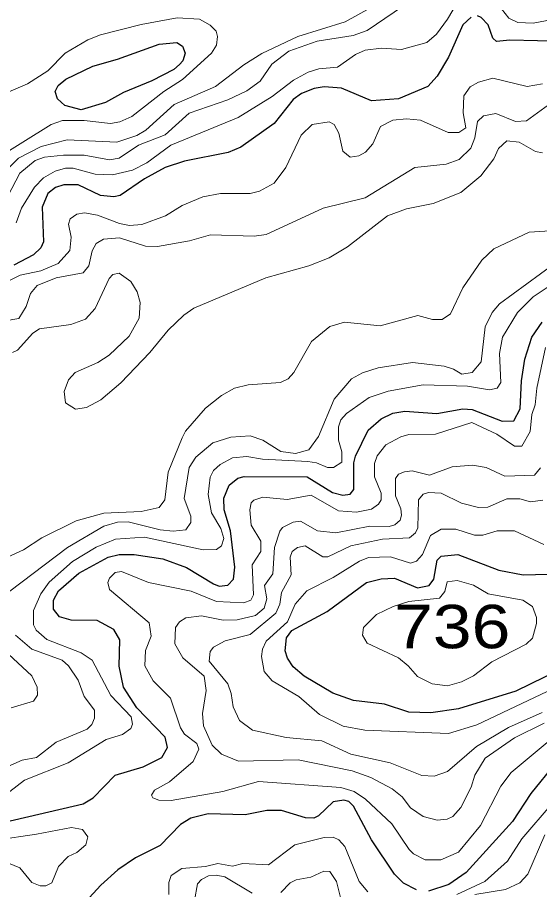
# Model space of a CAD drawing. Extents: x 577 to 602.9, y 7483.8 to 7511.6.
# Drawn here: x 591.318 to 592.28, y 7492.363 to 7493.971 of the extents above; entities that cross this region are included whole.
import ezdxf
from ezdxf.enums import TextEntityAlignment as Align

# ---------------------------------------------------------------- set-up
doc = ezdxf.new("R2010")
doc.units = 0
doc.header["$LTSCALE"] = 0.032
doc.layers.add('1', color=7, linetype='Continuous', lineweight=25)
doc.layers.add('2', color=7, linetype='Continuous', lineweight=13)
doc.layers.add('61', color=7, linetype='Continuous')

msp = doc.modelspace()

# ---------------------------------------------------------------- linework, layer by layer
at = {"layer": '1'}
for points in [[(592.1539, 7493.9715), (592.138, 7493.9572), (592.1118, 7493.8976), (592.0911, 7493.8626), (592.0736, 7493.8435), (592.0195, 7493.8205), (591.9702, 7493.8173), (591.9146, 7493.8403), (591.8828, 7493.8427), (591.8645, 7493.8395), (591.8414, 7493.8308), (591.8255, 7493.8197), (591.7905, 7493.7751)], [(592.499, 7493.9715), (592.4537, 7493.9429), (592.4147, 7493.9302), (592.3265, 7493.9262), (592.2247, 7493.9286), (592.2, 7493.9262), (592.1937, 7493.9326), (592.1849, 7493.9572), (592.1722, 7493.9707), (592.1651, 7493.9739)], [(591.7905, 7493.7751), (591.7293, 7493.7314), (591.7062, 7493.7219), (591.6259, 7493.706), (591.5901, 7493.694), (591.552, 7493.6734), (591.5074, 7493.6423), (591.4955, 7493.64), (591.4709, 7493.6423), (591.4295, 7493.6622), (591.4033, 7493.6622), (591.3882, 7493.6574), (591.3739, 7493.6463), (591.3635, 7493.6209), (591.3659, 7493.5573), (591.3611, 7493.5461), (591.3476, 7493.5334), (591.311, 7493.5143)], [(591.4852, 7492.976), (591.5051, 7492.9808), (591.5329, 7492.9808), (591.5854, 7492.9728), (591.6291, 7492.9569), (591.6792, 7492.9267), (591.6895, 7492.9227), (591.7054, 7492.9243), (591.7158, 7492.9354), (591.7182, 7492.9577), (591.7101, 7493.0242), (591.6987, 7493.0635), (591.6983, 7493.0849), (591.7078, 7493.1088), (591.7237, 7493.1215), (591.7357, 7493.1247), (591.8518, 7493.1239), (591.8979, 7493.0953), (591.917, 7493.0905), (591.9305, 7493.0921), (591.9376, 7493.1008), (591.9376, 7493.1501), (591.9408, 7493.1621), (591.9639, 7493.2098), (591.9877, 7493.2312), (592.0092, 7493.2416), (592.0315, 7493.2448), (592.0903, 7493.2408), (592.138, 7493.2495), (592.1555, 7493.2479), (592.2104, 7493.2265), (592.2319, 7493.2273), (592.2438, 7493.2495), (592.2462, 7493.3012), (592.2525, 7493.341), (592.2652, 7493.3815), (592.2843, 7493.4094)], [(591.2943, 7492.4877), (591.4391, 7492.5211), (591.4574, 7492.5323), (591.4979, 7492.5744), (591.5496, 7492.5895), (591.5838, 7492.607), (591.5941, 7492.6253), (591.5901, 7492.6444), (591.5377, 7492.6985), (591.513, 7492.7366), (591.5051, 7492.7748), (591.5067, 7492.8233), (591.4955, 7492.8424), (591.4645, 7492.8591), (591.4168, 7492.8599), (591.3953, 7492.8662), (591.3842, 7492.8798), (591.3842, 7492.8965), (591.3937, 7492.914), (591.4311, 7492.9466), (591.4852, 7492.976)], [(592.4712, 7492.844), (592.2358, 7492.7287), (592.1301, 7492.6961), (592.0792, 7492.6889), (592.0386, 7492.6905), (591.9941, 7492.7048), (591.9368, 7492.712), (591.8987, 7492.7255), (591.8462, 7492.7565), (591.8255, 7492.774), (591.8152, 7492.7899), (591.8112, 7492.8034), (591.8136, 7492.8273), (591.8231, 7492.8408), (591.8883, 7492.8758), (591.9607, 7492.9291), (591.9877, 7492.9362), (592.0124, 7492.937), (592.0545, 7492.9195), (592.076, 7492.9235), (592.0847, 7492.9354), (592.0911, 7492.9704), (592.0983, 7492.9776), (592.1293, 7492.9808), (592.2048, 7492.9521), (592.2493, 7492.9434), (592.3408, 7492.9458)], [(592.3082, 7492.5959), (592.2637, 7492.5402), (592.2295, 7492.4885), (592.1444, 7492.3947), (592.1126, 7492.3724), (592.0752, 7492.3605)], [(592.0529, 7492.3629), (592.0291, 7492.3748), (592.0124, 7492.3915), (591.9702, 7492.4551), (591.9368, 7492.5172), (591.9281, 7492.5259), (591.9193, 7492.5283), (591.8995, 7492.5251), (591.8724, 7492.4989), (591.8637, 7492.4949), (591.8486, 7492.4957), (591.804, 7492.5092), (591.777, 7492.5092), (591.7373, 7492.5013), (591.6689, 7492.5029), (591.6371, 7492.4949), (591.618, 7492.483), (591.5806, 7492.4448), (591.5353, 7492.4217), (591.5027, 7492.3995), (591.4717, 7492.3717), (591.408, 7492.3025)]]:
    msp.add_lwpolyline(points, dxfattribs=at)
msp.add_lwpolyline([(591.4567, 7493.8812), (591.5019, 7493.8936), (591.579, 7493.9214), (591.6116, 7493.9246), (591.622, 7493.9175), (591.6267, 7493.9047), (591.6228, 7493.8907), (591.6164, 7493.8841), (591.606, 7493.8745), (591.5655, 7493.8539), (591.513, 7493.8324), (591.4804, 7493.8141), (591.4351, 7493.8006), (591.4049, 7493.8085), (591.3914, 7493.8205), (591.3874, 7493.834), (591.3929, 7493.8451), (591.4073, 7493.857)], close=True, dxfattribs=at)
at = {"layer": '2'}
for points in [[(592.1746, 7494.0916), (591.9623, 7493.9469), (591.936, 7493.9374), (591.87, 7493.927), (591.8176, 7493.9087), (591.7866, 7493.8849), (591.7651, 7493.8531), (591.7404, 7493.8356), (591.7054, 7493.8189), (591.6339, 7493.7942), (591.5901, 7493.7545), (591.5408, 7493.7354), (591.5051, 7493.7115), (591.4876, 7493.7083), (591.4407, 7493.7171), (591.4025, 7493.7171), (591.3675, 7493.7131), (591.3508, 7493.7068), (591.3222, 7493.6837), (591.2927, 7493.6272)], [(591.2999, 7493.6916), (591.3198, 7493.7115), (591.3619, 7493.733), (591.4096, 7493.7449), (591.5011, 7493.7409), (591.5377, 7493.7529), (591.5544, 7493.7632), (591.6068, 7493.8101), (591.6824, 7493.8435), (591.7349, 7493.8833), (591.7683, 7493.904), (591.8343, 7493.9358), (591.9217, 7493.9628), (592.0092, 7494.0121)], [(591.3158, 7493.5922), (591.3254, 7493.6193), (591.3492, 7493.6582), (591.3659, 7493.6749), (591.3874, 7493.6877), (591.4065, 7493.6932), (591.4208, 7493.6932), (591.4613, 7493.6821), (591.4931, 7493.6805), (591.5297, 7493.6893), (591.556, 7493.7028), (591.6005, 7493.7354), (591.7245, 7493.7863), (591.7873, 7493.8252), (591.8263, 7493.8554), (591.8533, 7493.8698), (591.8732, 7493.8761), (591.9074, 7493.8793), (591.9408, 7493.9024), (591.9583, 7493.9103), (591.9885, 7493.9143), (592.0251, 7493.9119), (592.072, 7493.9246), (592.0895, 7493.9397), (592.1102, 7493.9676), (592.1356, 7494.0121)], [(592.2096, 7493.9867), (592.2231, 7493.9692), (592.2398, 7493.9612), (592.2676, 7493.9604), (592.2907, 7493.9644), (592.3726, 7493.9978)], [(591.2753, 7493.7083), (591.3802, 7493.7735), (591.4009, 7493.7807), (591.4407, 7493.7807), (591.4892, 7493.7751), (591.5067, 7493.7783), (591.5289, 7493.7879), (591.5878, 7493.834), (591.622, 7493.8562), (591.6752, 7493.9047), (591.6848, 7493.9199), (591.6864, 7493.9358), (591.684, 7493.9453), (591.6728, 7493.9564), (591.653, 7493.9676), (591.6124, 7493.97), (591.5456, 7493.958), (591.4709, 7493.9389), (591.4478, 7493.9294), (591.4057, 7493.9047), (591.3739, 7493.8721), (591.3365, 7493.8483), (591.2681, 7493.8197)], [(592.2851, 7493.8483), (592.2565, 7493.8435), (592.1937, 7493.8586), (592.1674, 7493.8515), (592.1515, 7493.8427), (592.1404, 7493.826), (592.1388, 7493.795), (592.1436, 7493.7672), (592.1309, 7493.7584), (592.111, 7493.7584), (592.0601, 7493.7815), (592.0346, 7493.7839), (592.0092, 7493.7815), (591.9869, 7493.7696), (591.9726, 7493.7378), (591.9591, 7493.7227), (591.9464, 7493.7155), (591.9305, 7493.7131), (591.917, 7493.7242), (591.9098, 7493.7576), (591.9011, 7493.7735), (591.8923, 7493.7783), (591.8605, 7493.7735), (591.8406, 7493.7537), (591.812, 7493.694), (591.7905, 7493.6654), (591.7635, 7493.6503), (591.7468, 7493.6463), (591.6919, 7493.6463), (591.6593, 7493.64), (591.6212, 7493.6241), (591.5909, 7493.605), (591.5472, 7493.5891), (591.5241, 7493.5875), (591.5059, 7493.5907), (591.4653, 7493.6066), (591.4414, 7493.6105), (591.4271, 7493.6081), (591.4152, 7493.5994), (591.412, 7493.5899), (591.4168, 7493.566), (591.4144, 7493.5414), (591.3929, 7493.5175), (591.3611, 7493.504), (591.323, 7493.496), (591.2959, 7493.4825)], [(592.3297, 7493.834), (592.2557, 7493.7799), (592.235, 7493.7791), (592.1992, 7493.7934), (592.1762, 7493.7894), (592.1651, 7493.7791), (592.1603, 7493.7489), (592.1531, 7493.7298), (592.1317, 7493.7091), (592.1078, 7493.7004), (592.0498, 7493.694), (591.9583, 7493.6384), (591.8812, 7493.6193), (591.7762, 7493.5708), (591.754, 7493.5676), (591.6736, 7493.57), (591.6347, 7493.5588), (591.5758, 7493.5485), (591.5536, 7493.5493), (591.5059, 7493.5644), (591.4764, 7493.562), (591.4629, 7493.5541), (591.4558, 7493.5406), (591.4494, 7493.5127), (591.4391, 7493.5), (591.389, 7493.4905), (591.354, 7493.4769), (591.3421, 7493.4618), (591.3341, 7493.438), (591.3206, 7493.4157), (591.2729, 7493.4078)], [(591.3087, 7493.3529), (591.3182, 7493.3577), (591.346, 7493.3887), (591.3587, 7493.3966), (591.416, 7493.4046), (591.443, 7493.4149), (591.4613, 7493.434), (591.4868, 7493.4897), (591.4939, 7493.4968), (591.5051, 7493.4992), (591.5265, 7493.4841), (591.5385, 7493.465), (591.544, 7493.4451), (591.5424, 7493.4165), (591.5234, 7493.3831), (591.4868, 7493.3481), (591.4661, 7493.3346), (591.424, 7493.3163), (591.412, 7493.3028), (591.4041, 7493.2813), (591.4065, 7493.2607), (591.4247, 7493.2487), (591.4454, 7493.2519), (591.4717, 7493.2662), (591.5082, 7493.2972), (591.5615, 7493.3529), (591.5957, 7493.3942), (591.6243, 7493.4221), (591.6426, 7493.4348), (591.7754, 7493.4905), (591.8549, 7493.5127), (591.8923, 7493.5278), (591.9257, 7493.5477), (591.9997, 7493.605), (592.0346, 7493.6177), (592.0839, 7493.628), (592.1348, 7493.6479), (592.1714, 7493.6789), (592.1953, 7493.7099), (592.204, 7493.729), (592.2191, 7493.7433), (592.2422, 7493.7409), (592.2724, 7493.7234), (592.2851, 7493.7211)], [(592.3567, 7493.5811), (592.2605, 7493.5748), (592.1953, 7493.5445), (592.173, 7493.5231), (592.138, 7493.4722), (592.1158, 7493.4245), (592.0999, 7493.4141), (592.0824, 7493.4141), (592.0553, 7493.4213), (591.9861, 7493.4022)], [(591.9011, 7493.267), (591.9329, 7493.3044), (591.9535, 7493.3155), (591.9822, 7493.3251), (592.0458, 7493.3346), (592.1038, 7493.3282), (592.1213, 7493.3227), (592.1364, 7493.3131), (592.1555, 7493.3163), (592.1722, 7493.3362), (592.1794, 7493.4006), (592.1921, 7493.4268), (592.2056, 7493.4428), (592.3066, 7493.5167)], [(592.3026, 7493.4793), (592.2676, 7493.4555), (592.239, 7493.4268), (592.2112, 7493.3815), (592.2056, 7493.3513), (592.208, 7493.298), (592.2016, 7493.2877), (592.1873, 7493.2845), (592.1468, 7493.2909), (592.0649, 7493.2933), (592.0005, 7493.2821), (591.9655, 7493.2702), (591.9241, 7493.2408), (591.9138, 7493.2288), (591.909, 7493.2161), (591.909, 7493.1915), (591.9154, 7493.17), (591.9154, 7493.1509), (591.9003, 7493.1414), (591.8891, 7493.1414), (591.8685, 7493.1501), (591.8526, 7493.1525), (591.7691, 7493.1565), (591.7404, 7493.1613), (591.7142, 7493.1589), (591.6911, 7493.1469), (591.6792, 7493.1358), (591.6728, 7493.1231), (591.6689, 7493.0913), (591.6752, 7493.0579), (591.6927, 7493.0285), (591.6983, 7493.0102), (591.6935, 7492.9967), (591.6848, 7492.9903), (591.6601, 7492.9895), (591.552, 7493.0126), (591.4987, 7493.0094), (591.4629, 7492.9943), (591.4192, 7492.968), (591.3762, 7492.9299), (591.3611, 7492.9084), (591.3476, 7492.8774), (591.3476, 7492.8511), (591.3524, 7492.8416), (591.3723, 7492.8241)], [(591.9861, 7493.4022), (591.9201, 7493.4094), (591.8931, 7493.4014), (591.8597, 7493.3736), (591.8271, 7493.3163), (591.8168, 7493.3044), (591.8025, 7493.298), (591.7428, 7493.2933), (591.7174, 7493.2877), (591.6935, 7493.2742), (591.6641, 7493.2503), (591.6275, 7493.2082), (591.6212, 7493.1962), (591.5957, 7493.1326), (591.5893, 7493.0817), (591.579, 7493.0674), (591.5456, 7493.0603), (591.4772, 7493.0571), (591.4263, 7493.0428), (591.3627, 7493.0118), (591.3293, 7492.9895), (591.2681, 7492.9617)], [(592.2907, 7493.3624), (592.2748, 7493.2877), (592.2716, 7493.2567), (592.2652, 7493.2392), (592.2621, 7493.2074), (592.247, 7493.1803), (592.2334, 7493.1803), (592.2008, 7493.2026), (592.1547, 7493.2241), (592.0879, 7493.2026), (592.0386, 7493.2018), (592.0243, 7493.1978), (591.9965, 7493.1827), (591.9806, 7493.1629), (591.9758, 7493.1485), (591.9758, 7493.1239), (591.9877, 7493.0937), (591.9877, 7493.0817), (591.983, 7493.0738), (591.9702, 7493.0642), (591.9424, 7493.0587), (591.909, 7493.0611), (591.8589, 7493.0905), (591.8144, 7493.0825), (591.7699, 7493.0865), (591.7532, 7493.0809), (591.7484, 7493.0762), (591.746, 7493.0635), (591.7484, 7493.0348), (591.7659, 7493.0054), (591.7659, 7492.9863), (591.75, 7492.9617), (591.7524, 7492.9068), (591.7476, 7492.8965), (591.7349, 7492.8917), (591.6848, 7492.8941), (591.6379, 7492.9132), (591.5591, 7492.9291)], [(591.3039, 7492.9132), (591.4104, 7492.9935), (591.4772, 7493.0332), (591.5019, 7493.0404), (591.5218, 7493.0412), (591.5806, 7493.0261), (591.6045, 7493.0237), (591.6283, 7493.0261), (591.6371, 7493.0396), (591.6371, 7493.0515), (591.6251, 7493.0841), (591.6339, 7493.1414), (591.6466, 7493.1605), (591.6776, 7493.1867), (591.711, 7493.197), (591.7468, 7493.1994), (591.7699, 7493.1915), (591.8033, 7493.1708), (591.8303, 7493.1668), (591.8549, 7493.174), (591.8724, 7493.1986), (591.9011, 7493.267)], [(591.9345, 7492.5824), (591.8351, 7492.6023), (591.7253, 7492.5999), (591.6935, 7492.6126), (591.6768, 7492.6293), (591.6609, 7492.6651), (591.6585, 7492.6881), (591.6657, 7492.7303), (591.6617, 7492.7565), (591.6227, 7492.7907), (591.6076, 7492.8162), (591.6092, 7492.8464), (591.6164, 7492.8567), (591.6283, 7492.8639), (591.6569, 7492.8678), (591.6967, 7492.8599), (591.7229, 7492.8607), (591.7563, 7492.8686), (591.7722, 7492.8822), (591.777, 7492.8989), (591.773, 7492.9235), (591.7881, 7492.945), (591.7913, 7492.9935), (591.8009, 7493.0237), (591.8064, 7493.0309), (591.8255, 7493.0404), (591.839, 7493.042), (591.8708, 7493.0245), (591.9042, 7493.0205), (591.9671, 7493.0332), (592.0028, 7493.0324), (592.0132, 7493.0356), (592.0227, 7493.0444), (592.0251, 7493.0531), (592.0243, 7493.065), (592.014, 7493.0889), (592.014, 7493.1207), (592.0195, 7493.1287), (592.0307, 7493.1334), (592.045, 7493.135), (592.0768, 7493.1271), (592.1189, 7493.1422), (592.1563, 7493.1454), (592.181, 7493.1414), (592.2159, 7493.1255), (592.27, 7493.1271), (592.2812, 7493.1406)], [(592.2843, 7492.6897), (592.2223, 7492.6619), (592.1635, 7492.6269), (592.1102, 7492.5808), (592.0855, 7492.572), (592.0625, 7492.5736), (592.0044, 7492.5967), (591.9321, 7492.6126), (591.8788, 7492.6372), (591.8128, 7492.6436), (591.7508, 7492.6571), (591.7269, 7492.6746), (591.715, 7492.7001), (591.7118, 7492.7247), (591.7054, 7492.7422), (591.6713, 7492.7843), (591.6728, 7492.8018), (591.6792, 7492.8098), (591.7007, 7492.8217), (591.7468, 7492.8336), (591.7937, 7492.8726), (591.8009, 7492.8893), (591.804, 7492.9108), (591.8223, 7492.9434), (591.82, 7492.976), (591.8239, 7492.9863), (591.8335, 7492.9935), (591.8478, 7492.9967), (591.8804, 7492.9768), (591.8899, 7492.9768), (591.9321, 7492.9967), (591.9901, 7493.0094), (592.0402, 7493.0118), (592.0513, 7493.0205), (592.0553, 7493.0301), (592.0569, 7493.0817), (592.0649, 7493.0921), (592.0752, 7493.0953), (592.0983, 7493.0937), (592.1356, 7493.0754), (592.1674, 7493.0674), (592.1841, 7493.0682), (592.2191, 7493.0833), (592.243, 7493.0833), (592.2629, 7493.0778), (592.2859, 7493.0809)], [(592.2875, 7492.999), (592.2334, 7493.0245), (592.2016, 7493.0245), (592.1754, 7493.0165), (592.1595, 7493.0165), (592.1253, 7493.0277), (592.0983, 7493.0277), (592.0784, 7493.0157), (592.0641, 7492.9808), (592.0529, 7492.9688), (592.0418, 7492.9649), (592.0052, 7492.9768), (591.9647, 7492.9752), (591.948, 7492.9688), (591.8995, 7492.9386), (591.851, 7492.914), (591.8295, 7492.8893), (591.8152, 7492.8567), (591.7762, 7492.8209), (591.7691, 7492.8066), (591.7675, 7492.7931), (591.7722, 7492.7653), (591.7873, 7492.7478), (591.8359, 7492.7191), (591.874, 7492.6857), (591.9178, 7492.6643), (591.9575, 7492.6571), (592.1118, 7492.6508), (592.1643, 7492.6667), (592.3416, 7492.7509)], [(591.5591, 7492.9291), (591.5098, 7492.9497), (591.4979, 7492.9474), (591.4876, 7492.937), (591.4844, 7492.9291), (591.4876, 7492.9163), (591.5607, 7492.8551), (591.5639, 7492.8305), (591.5536, 7492.8042), (591.5528, 7492.7756), (591.5679, 7492.7478), (591.5997, 7492.716), (591.618, 7492.6611), (591.6259, 7492.65), (591.6482, 7492.6325), (591.6522, 7492.6221), (591.6418, 7492.5991), (591.5981, 7492.5617), (591.5703, 7492.5466), (591.5647, 7492.537), (591.5671, 7492.5323), (591.5782, 7492.5283), (591.6013, 7492.5275), (591.6959, 7492.5442), (591.7619, 7492.5625), (591.9138, 7492.5514), (591.9384, 7492.5442), (591.9591, 7492.5299), (592.0076, 7492.4846), (592.0394, 7492.4369), (592.0474, 7492.4289), (592.0688, 7492.4178), (592.0975, 7492.4178), (592.1301, 7492.4321), (592.1706, 7492.4814), (592.208, 7492.5537), (592.2271, 7492.5792), (592.3082, 7492.6468)], [(591.3723, 7492.8241), (591.4351, 7492.7995), (591.4558, 7492.7859), (591.49, 7492.7207), (591.5273, 7492.6818), (591.5297, 7492.6683), (591.5265, 7492.6603), (591.5114, 7492.6492), (591.4812, 7492.6396), (591.4112, 7492.5967), (591.3309, 7492.5649), (591.3039, 7492.5442), (591.2562, 7492.5203), (591.2021, 7492.5052), (591.1289, 7492.4957), (591.117, 7492.4909), (591.1091, 7492.483), (591.1051, 7492.4718), (591.1083, 7492.448), (591.1568, 7492.3812), (591.2077, 7492.3311)], [(591.2999, 7492.5903), (591.3269, 7492.6015), (591.3532, 7492.607), (591.389, 7492.6349), (591.4462, 7492.6587), (591.455, 7492.6675), (591.4597, 7492.6794), (591.4597, 7492.6937), (591.4407, 7492.7191), (591.4295, 7492.7494), (591.412, 7492.7756), (591.4001, 7492.7859), (591.3444, 7492.8066), (591.3142, 7492.8321)], [(591.2927, 7492.805), (591.3444, 7492.7573), (591.354, 7492.7366), (591.3548, 7492.7215), (591.3476, 7492.7104), (591.3063, 7492.6985)], [(592.1786, 7492.378), (592.2207, 7492.4154), (592.247, 7492.4567), (592.3026, 7492.5219), (592.3289, 7492.5641), (592.3519, 7492.584), (592.4553, 7492.646), (592.4959, 7492.6571), (592.5404, 7492.6857), (592.5897, 7492.7032), (592.7805, 7492.7859), (592.8263, 7492.8002)], [(592.2883, 7492.6698), (592.2334, 7492.6428), (592.1794, 7492.6054), (592.1603, 7492.5744), (592.1539, 7492.5522), (592.1348, 7492.5148), (592.1197, 7492.4981), (592.1094, 7492.4933), (592.0911, 7492.4909), (592.0649, 7492.4981), (592.0418, 7492.514), (592.0267, 7492.5339), (592.0084, 7492.549), (591.9686, 7492.5696), (591.9345, 7492.5824)], [(591.5965, 7492.3542), (591.5965, 7492.3764), (591.6013, 7492.3891), (591.6204, 7492.4019), (591.6641, 7492.4058), (591.6872, 7492.4114), (591.7142, 7492.4066), (591.7333, 7492.4114), (591.7802, 7492.409), (591.8287, 7492.4456), (591.8828, 7492.4591), (591.8995, 7492.4599), (591.9098, 7492.4551), (591.9209, 7492.4424), (591.9472, 7492.378), (591.9631, 7492.3589)], [(592.2891, 7492.4639), (592.2581, 7492.3915), (592.243, 7492.3756), (592.2167, 7492.3637), (592.1603, 7492.3542)], [(591.75, 7492.3565), (591.6999, 7492.3868), (591.684, 7492.3899), (591.6697, 7492.3883), (591.6569, 7492.382), (591.6498, 7492.374), (591.6442, 7492.343)], [(591.9186, 7492.3263), (591.9058, 7492.378), (591.8931, 7492.3963), (591.882, 7492.3971), (591.8581, 7492.386), (591.8311, 7492.3812), (591.82, 7492.3756), (591.8033, 7492.3581)], [(592.1269, 7492.3542), (592.1786, 7492.378)]]:
    msp.add_lwpolyline(points, dxfattribs=at)
for points in [[(592.1916, 7492.783), (592.1579, 7492.7573), (592.1356, 7492.7462), (592.1102, 7492.739), (592.0816, 7492.7422), (592.0545, 7492.7557), (592.0378, 7492.7756), (592.0195, 7492.7907), (591.9623, 7492.8177), (591.9535, 7492.8321), (591.9551, 7492.8464), (591.979, 7492.8702), (592.01, 7492.8853), (592.0386, 7492.8941), (592.0951, 7492.9004), (592.1054, 7492.9124), (592.1094, 7492.9307), (592.1277, 7492.933), (592.1579, 7492.9243), (592.1849, 7492.9084), (592.2486, 7492.8965), (592.2668, 7492.8853), (592.274, 7492.8647), (592.274, 7492.8535), (592.2668, 7492.8265), (592.2549, 7492.8154)], [(591.3532, 7492.4655), (591.4176, 7492.4774), (591.4375, 7492.4742), (591.4478, 7492.4607), (591.4438, 7492.4456), (591.4271, 7492.4313), (591.4112, 7492.4241), (591.3937, 7492.4058), (591.381, 7492.3756), (591.3699, 7492.3701), (591.3595, 7492.3701), (591.3444, 7492.3764), (591.3222, 7492.4035), (591.3015, 7492.4122), (591.2705, 7492.4162), (591.2506, 7492.4273), (591.2482, 7492.4321), (591.253, 7492.4408), (591.2784, 7492.4543)]]:
    msp.add_lwpolyline(points, close=True, dxfattribs=at)

# ---------------------------------------------------------------- texts
at = {"layer": '61', "width": 1.2}
msp.add_text('736', height=0.08, dxfattribs=at).set_placement((592.1187, 7492.8081), align=Align.CENTER)

doc.saveas('drawing.dxf')
